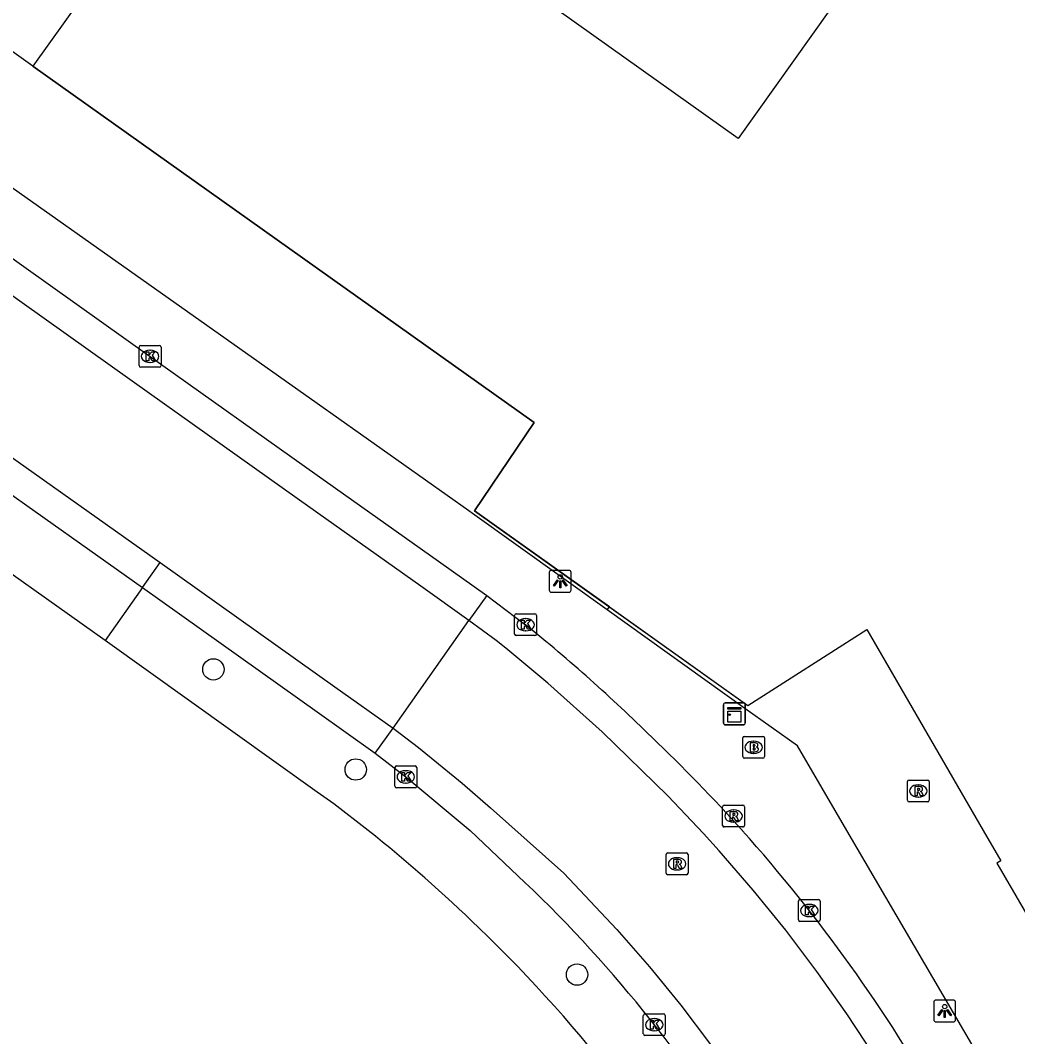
# Model space of a CAD drawing. Extents: x 157692 to 159670, y 381454 to 383289.
# Drawn here: x 158986.44 to 159032, y 382490.58 to 382537.01 of the extents above; entities that cross this region are included whole.
import ezdxf

# ---------------------------------------------------------------- set-up
doc = ezdxf.new("R2010")
doc.units = 0
for name, color, linetype in [('IMGEO_Boom', 7, 'Continuous'), ('IMGEO_Brandkraan', 7, 'Continuous'), ('IMGEO_Hek', 7, 'Continuous'), ('IMGEO_Kast', 7, 'Continuous'), ('IMGEO_Kolk', 7, 'Continuous'), ('IMGEO_Lichtpunt', 7, 'Continuous'), ('IMGEO_Pand', 7, 'Continuous'), ('IMGEO_Parkeervlak_gesloten', 7, 'Continuous'), ('IMGEO_Rijbaan_lokaal_gesloten', 7, 'Continuous'), ('IMGEO_Rioolput', 7, 'Continuous'), ('IMGEO_Voetpad_open', 7, 'Continuous')]:
    doc.layers.add(name, color=color, linetype=linetype)

msp = doc.modelspace()

# ---------------------------------------------------------------- linework, layer by layer
at = {"layer": 'IMGEO_Boom'}
for centre in [(158995.261, 382507.362), (159001.762, 382502.788), (159011.874, 382493.422)]:
    msp.add_circle(centre, 0.489, dxfattribs=at)
at = {"layer": 'IMGEO_Brandkraan'}
for p, q in [((159019.439, 382503.376), (159019.439, 382504.228)), ((159019.514, 382504.302), (159020.366, 382504.302)), ((159019.927, 382504.082), (159019.952, 382504.082)), ((159020.44, 382504.228), (159020.44, 382503.376)), ((159020.366, 382503.302), (159019.514, 382503.302)), ((159019.95, 382503.522), (159019.925, 382503.522))]:
    msp.add_line(p, q, dxfattribs=at)
for points in [[(159019.439, 382503.376), (159019.439, 382504.228)], [(159019.514, 382504.302), (159020.366, 382504.302)], [(159020.44, 382504.228), (159020.44, 382503.376)], [(159019.787, 382504.002), (159019.787, 382503.602), (159020, 382503.602)], [(159020.018, 382504.002), (159019.787, 382504.002)], [(159019.966, 382503.921), (159019.912, 382503.921), (159019.912, 382503.845)], [(159019.912, 382503.845), (159019.965, 382503.845)], [(159019.974, 382503.769), (159019.912, 382503.769), (159019.912, 382503.688)], [(159019.912, 382503.688), (159019.974, 382503.688)], [(159020.366, 382503.302), (159019.514, 382503.302)]]:
    msp.add_lwpolyline(points, dxfattribs=at)
for centre, radius, start, end in [((159019.516, 382504.226), 0.0765, 91.552, 178.448), ((159019.516, 382504.226), 0.0765, 91.552, 178.448), ((159020.364, 382504.226), 0.0765, 1.552, 88.448), ((159020.364, 382504.226), 0.0765, 1.552, 88.448), ((159019.967, 382503.883), 0.0379, 267.8285, 90.9355), ((159019.975, 382503.728), 0.0404, 269.8759, 90.5077), ((159020.006, 382503.853), 0.251, 268.6676, 293.5347), ((159020.022, 382503.857), 0.145, 59.4692, 91.5367), ((159020.047, 382503.904), 0.0922, 285.5137, 58.1501), ((159020.052, 382503.712), 0.105, 301.3115, 78.989), ((159019.516, 382503.378), 0.0765, 181.552, 268.448), ((159019.516, 382503.378), 0.0765, 181.552, 268.448), ((159020.364, 382503.378), 0.0765, 271.552, 358.448), ((159020.364, 382503.378), 0.0765, 271.552, 358.448)]:
    msp.add_arc(centre, radius, start, end, dxfattribs=at)
for centre, major_axis, ratio, start_param, end_param in [((159019.926, 382503.802), (-0.387, 0.002), 0.722429, 4.712389, 7.853982), ((159019.951, 382503.802), (-0.39, 0.002), 0.717154, 1.570796, 4.712389)]:
    msp.add_ellipse(centre, major_axis=major_axis, ratio=ratio, start_param=start_param, end_param=end_param, dxfattribs=at)
at = {"layer": 'IMGEO_Hek'}
for points in [[(158987.018, 382534.917), (159009.92, 382518.638), (159007.183, 382514.61)], [(159007.183, 382514.61), (159019.669, 382505.708), (159025.109, 382509.19), (159030.428, 382500), (159031.228, 382498.617)]]:
    msp.add_lwpolyline(points, dxfattribs=at)
at = {"layer": 'IMGEO_Kast'}
for p, q in [((159018.559, 382504.907), (159018.559, 382505.748)), ((159018.559, 382505.748), (159018.559, 382504.907)), ((159018.634, 382505.832), (159019.475, 382505.832)), ((159019.475, 382505.832), (159018.634, 382505.832)), ((159019.559, 382505.757), (159019.559, 382504.916)), ((159019.559, 382504.916), (159019.559, 382505.757)), ((159019.484, 382504.832), (159018.643, 382504.832)), ((159018.643, 382504.832), (159019.484, 382504.832))]:
    msp.add_line(p, q, dxfattribs=at)
for points in [[(159018.754, 382505.622), (159019.354, 382505.622), (159019.354, 382505.537), (159018.754, 382505.537), (159018.754, 382505.622)], [(159018.754, 382505.447), (159019.354, 382505.447), (159019.354, 382504.958), (159018.754, 382504.958), (159018.754, 382505.447)]]:
    msp.add_lwpolyline(points, dxfattribs=at)
msp.add_circle((159018.838, 382505.296), 0.0377, dxfattribs=at)
for centre, start, end in [((159018.637, 382505.754), 92.4484, 184.2845), ((159018.637, 382505.754), 92.4484, 184.2845), ((159019.481, 382505.754), 2.4484, 94.2845), ((159019.481, 382505.754), 2.4484, 94.2845), ((159018.637, 382504.91), 182.4484, 274.2845), ((159018.637, 382504.91), 182.4484, 274.2845), ((159019.481, 382504.91), 272.4484, 4.2845), ((159019.481, 382504.91), 272.4484, 4.2845)]:
    msp.add_arc(centre, 0.0779, start, end, dxfattribs=at)
at = {"layer": 'IMGEO_Kolk'}
for p, q in [((158991.942, 382522.163), (158992.794, 382522.163)), ((158991.867, 382521.237), (158991.867, 382522.089)), ((158992.355, 382521.943), (158992.38, 382521.943)), ((158992.868, 382522.089), (158992.868, 382521.237)), ((158992.378, 382521.383), (158992.353, 382521.383)), ((158992.794, 382521.163), (158991.942, 382521.163)), ((159009.02, 382508.977), (159009.02, 382509.829)), ((159009.095, 382509.903), (159009.947, 382509.903)), ((159009.508, 382509.683), (159009.533, 382509.683)), ((159010.021, 382509.829), (159010.021, 382508.977)), ((159009.531, 382509.123), (159009.506, 382509.123)), ((159009.947, 382508.903), (159009.095, 382508.903)), ((159003.549, 382502.025), (159003.549, 382502.877)), ((159003.624, 382502.951), (159004.476, 382502.951)), ((159004.037, 382502.731), (159004.062, 382502.731)), ((159004.55, 382502.877), (159004.55, 382502.025)), ((159004.06, 382502.171), (159004.035, 382502.171)), ((159004.476, 382501.951), (159003.624, 382501.951)), ((159021.981, 382495.922), (159021.981, 382496.774)), ((159022.056, 382496.848), (159022.908, 382496.848)), ((159022.469, 382496.628), (159022.494, 382496.628)), ((159022.982, 382496.774), (159022.982, 382495.922)), ((159022.908, 382495.848), (159022.056, 382495.848)), ((159022.492, 382496.068), (159022.467, 382496.068)), ((159014.9, 382490.706), (159014.9, 382491.558)), ((159014.975, 382491.632), (159015.827, 382491.632)), ((159015.901, 382491.558), (159015.901, 382490.706)), ((159015.388, 382491.412), (159015.413, 382491.412)), ((159015.827, 382490.632), (159014.975, 382490.632)), ((159015.411, 382490.852), (159015.386, 382490.852))]:
    msp.add_line(p, q, dxfattribs=at)
for points in [[(158991.942, 382522.163), (158992.794, 382522.163)], [(158991.867, 382521.237), (158991.867, 382522.089)], [(158992.188, 382521.863), (158992.311, 382521.863), (158992.311, 382521.712), (158992.441, 382521.863), (158992.605, 382521.863), (158992.459, 382521.712), (158992.612, 382521.463), (158992.46, 382521.463), (158992.375, 382521.627), (158992.311, 382521.56), (158992.311, 382521.463), (158992.188, 382521.463), (158992.188, 382521.863)], [(158992.868, 382522.089), (158992.868, 382521.237)], [(158992.794, 382521.163), (158991.942, 382521.163)], [(159009.02, 382508.977), (159009.02, 382509.829)], [(159009.095, 382509.903), (159009.947, 382509.903)], [(159009.341, 382509.603), (159009.464, 382509.603), (159009.464, 382509.452), (159009.594, 382509.603), (159009.758, 382509.603), (159009.612, 382509.452), (159009.765, 382509.203), (159009.613, 382509.203), (159009.528, 382509.367), (159009.464, 382509.3), (159009.464, 382509.203), (159009.341, 382509.203), (159009.341, 382509.603)], [(159010.021, 382509.829), (159010.021, 382508.977)], [(159009.947, 382508.903), (159009.095, 382508.903)], [(159003.549, 382502.025), (159003.549, 382502.877)], [(159003.624, 382502.951), (159004.476, 382502.951)], [(159003.87, 382502.651), (159003.993, 382502.651), (159003.993, 382502.5), (159004.123, 382502.651), (159004.287, 382502.651), (159004.141, 382502.5), (159004.294, 382502.251), (159004.142, 382502.251), (159004.057, 382502.415), (159003.993, 382502.348), (159003.993, 382502.251), (159003.87, 382502.251), (159003.87, 382502.651)], [(159004.55, 382502.877), (159004.55, 382502.025)], [(159004.476, 382501.951), (159003.624, 382501.951)], [(159021.981, 382495.922), (159021.981, 382496.774)], [(159022.056, 382496.848), (159022.908, 382496.848)], [(159022.982, 382496.774), (159022.982, 382495.922)], [(159022.302, 382496.548), (159022.425, 382496.548), (159022.425, 382496.397), (159022.555, 382496.548), (159022.719, 382496.548), (159022.573, 382496.397), (159022.726, 382496.148), (159022.574, 382496.148), (159022.489, 382496.312), (159022.425, 382496.245), (159022.425, 382496.148), (159022.302, 382496.148), (159022.302, 382496.548)], [(159022.908, 382495.848), (159022.056, 382495.848)], [(159014.9, 382490.706), (159014.9, 382491.558)], [(159014.975, 382491.632), (159015.827, 382491.632)], [(159015.901, 382491.558), (159015.901, 382490.706)], [(159015.221, 382491.332), (159015.344, 382491.332), (159015.344, 382491.181), (159015.474, 382491.332), (159015.638, 382491.332), (159015.492, 382491.181), (159015.645, 382490.932), (159015.493, 382490.932), (159015.408, 382491.096), (159015.344, 382491.029), (159015.344, 382490.932), (159015.221, 382490.932), (159015.221, 382491.332)], [(159015.827, 382490.632), (159014.975, 382490.632)]]:
    msp.add_lwpolyline(points, dxfattribs=at)
for centre, start, end in [((158991.944, 382522.087), 91.552, 178.448), ((158991.944, 382522.087), 91.552, 178.448), ((158992.792, 382522.087), 1.552, 88.448), ((158992.792, 382522.087), 1.552, 88.448), ((158991.944, 382521.239), 181.552, 268.448), ((158991.944, 382521.239), 181.552, 268.448), ((158992.792, 382521.239), 271.552, 358.448), ((158992.792, 382521.239), 271.552, 358.448), ((159009.097, 382509.827), 91.552, 178.448), ((159009.097, 382509.827), 91.552, 178.448), ((159009.945, 382509.827), 1.552, 88.448), ((159009.945, 382509.827), 1.552, 88.448), ((159009.097, 382508.979), 181.552, 268.448), ((159009.097, 382508.979), 181.552, 268.448), ((159009.945, 382508.979), 271.552, 358.448), ((159009.945, 382508.979), 271.552, 358.448), ((159003.626, 382502.875), 91.552, 178.448), ((159003.626, 382502.875), 91.552, 178.448), ((159004.474, 382502.875), 1.552, 88.448), ((159004.474, 382502.875), 1.552, 88.448), ((159003.626, 382502.027), 181.552, 268.448), ((159003.626, 382502.027), 181.552, 268.448), ((159004.474, 382502.027), 271.552, 358.448), ((159004.474, 382502.027), 271.552, 358.448), ((159022.058, 382496.772), 91.552, 178.448), ((159022.058, 382496.772), 91.552, 178.448), ((159022.906, 382496.772), 1.552, 88.448), ((159022.906, 382496.772), 1.552, 88.448), ((159022.058, 382495.924), 181.552, 268.448), ((159022.058, 382495.924), 181.552, 268.448), ((159022.906, 382495.924), 271.552, 358.448), ((159022.906, 382495.924), 271.552, 358.448), ((159014.977, 382491.556), 91.552, 178.448), ((159014.977, 382491.556), 91.552, 178.448), ((159015.825, 382491.556), 1.552, 88.448), ((159015.825, 382491.556), 1.552, 88.448), ((159014.977, 382490.708), 181.552, 268.448), ((159014.977, 382490.708), 181.552, 268.448), ((159015.825, 382490.708), 271.552, 358.448), ((159015.825, 382490.708), 271.552, 358.448)]:
    msp.add_arc(centre, 0.0765, start, end, dxfattribs=at)
for centre, major_axis, ratio, start_param, end_param in [((158992.354, 382521.663), (-0.387, 0.002), 0.722429, 4.712389, 7.853982), ((158992.379, 382521.663), (-0.39, 0.002), 0.717154, 1.570796, 4.712389), ((159009.507, 382509.403), (-0.387, 0.002), 0.722429, 4.712389, 7.853982), ((159009.532, 382509.403), (-0.39, 0.002), 0.717154, 1.570796, 4.712389), ((159004.036, 382502.451), (-0.387, 0.002), 0.722429, 4.712389, 7.853982), ((159004.061, 382502.451), (-0.39, 0.002), 0.717154, 1.570796, 4.712389), ((159022.468, 382496.348), (-0.387, 0.002), 0.722429, 4.712389, 7.853982), ((159022.493, 382496.348), (-0.39, 0.002), 0.717154, 1.570796, 4.712389), ((159015.387, 382491.132), (-0.387, 0.002), 0.722429, 4.712389, 7.853982), ((159015.412, 382491.132), (-0.39, 0.002), 0.717154, 1.570796, 4.712389)]:
    msp.add_ellipse(centre, major_axis=major_axis, ratio=ratio, start_param=start_param, end_param=end_param, dxfattribs=at)
at = {"layer": 'IMGEO_Lichtpunt'}
for p, q in [((159010.604, 382511.791), (159010.604, 382510.984)), ((159010.604, 382511.791), (159010.604, 382510.984)), ((159011.506, 382511.886), (159010.698, 382511.886)), ((159011.506, 382511.886), (159010.698, 382511.886)), ((159011.6, 382510.984), (159011.6, 382511.791)), ((159011.6, 382510.984), (159011.6, 382511.791)), ((159010.698, 382510.89), (159011.506, 382510.89)), ((159010.698, 382510.89), (159011.506, 382510.89)), ((159028.168, 382492.161), (159028.168, 382491.354)), ((159028.168, 382492.161), (159028.168, 382491.354)), ((159029.07, 382492.256), (159028.262, 382492.256)), ((159029.07, 382492.256), (159028.262, 382492.256)), ((159029.164, 382491.354), (159029.164, 382492.161)), ((159029.164, 382491.354), (159029.164, 382492.161)), ((159028.262, 382491.26), (159029.07, 382491.26)), ((159028.262, 382491.26), (159029.07, 382491.26))]:
    msp.add_line(p, q, dxfattribs=at)
for points in [[(159010.978, 382511.455), (159011.017, 382511.427), (159010.829, 382511.165), (159010.791, 382511.192), (159010.978, 382511.455)], [(159011.19, 382511.427), (159011.228, 382511.454), (159011.415, 382511.192), (159011.376, 382511.164), (159011.19, 382511.427)], [(159011.08, 382511.407), (159011.127, 382511.407), (159011.127, 382511.085), (159011.08, 382511.085), (159011.08, 382511.407)], [(159028.542, 382491.825), (159028.581, 382491.797), (159028.393, 382491.535), (159028.355, 382491.562), (159028.542, 382491.825)], [(159028.644, 382491.777), (159028.691, 382491.777), (159028.691, 382491.455), (159028.644, 382491.455), (159028.644, 382491.777)], [(159028.754, 382491.797), (159028.792, 382491.824), (159028.979, 382491.562), (159028.94, 382491.534), (159028.754, 382491.797)]]:
    msp.add_lwpolyline(points, dxfattribs=at)
for centre in [(159011.103, 382511.589), (159028.667, 382491.959)]:
    msp.add_circle(centre, 0.0994, dxfattribs=at)
for centre, start, end in [((159010.698, 382511.791), 90, 180), ((159010.698, 382511.791), 90, 180), ((159011.506, 382511.791), 0, 90), ((159011.506, 382511.791), 0, 90), ((159010.698, 382510.984), 180, 270), ((159010.698, 382510.984), 180, 270), ((159011.506, 382510.984), 270, 0), ((159011.506, 382510.984), 270, 360), ((159028.262, 382492.161), 90, 180), ((159028.262, 382492.161), 90, 180), ((159029.07, 382492.161), 0, 90), ((159029.07, 382492.161), 0, 90), ((159028.262, 382491.354), 180, 270), ((159028.262, 382491.354), 180, 270), ((159029.07, 382491.354), 270, 0), ((159029.07, 382491.354), 270, 360)]:
    msp.add_arc(centre, 0.0946, start, end, dxfattribs=at)
at = {"layer": 'IMGEO_Pand'}
for points in [[(159041.192, 382562.45), (159019.226, 382531.619), (158996.387, 382547.873), (158996.353, 382547.825), (158996.284, 382547.874), (158987.018, 382534.917)], [(158987.018, 382534.917), (158980.451, 382539.614)]]:
    msp.add_lwpolyline(points, dxfattribs=at)
at = {"layer": 'IMGEO_Parkeervlak_gesloten'}
for points in [[(159013.248, 382510.083), (159007.095, 382514.485), (159006.934, 382514.6), (159000, 382519.504), (158955.619, 382550.889)], [(159013.348, 382510.214), (159007.183, 382514.61), (159009.92, 382518.638), (158987.018, 382534.917)], [(159013.248, 382510.083), (159013.348, 382510.214)], [(159060.954, 382437.177), (159051.18, 382453.885), (159024.202, 382500), (159021.942, 382503.864), (159019.543, 382505.58), (159013.248, 382510.083)], [(159013.348, 382510.214), (159019.669, 382505.708), (159025.109, 382509.19), (159030.428, 382500), (159031.228, 382498.617), (159031.053, 382498.515), (159051.134, 382463.978), (159051.295, 382464.072), (159056.354, 382455.299)]]:
    msp.add_lwpolyline(points, dxfattribs=at)
at = {"layer": 'IMGEO_Rijbaan_lokaal_gesloten'}
for points in [[(158859.78, 382615.893), (158874.33, 382605.57), (158875.774, 382604.548), (158883.958, 382598.757), (158891.071, 382593.723), (158901.219, 382586.503), (158906.81, 382582.525), (158915.236, 382576.539), (158924.73, 382569.794), (158941.367, 382557.941), (158948.158, 382553.099), (158954.148, 382548.827), (158959.843, 382544.766), (158974.147, 382534.627), (158992.367, 382521.662), (159000, 382516.238), (159005.544, 382512.298), (159007.749, 382510.731)], [(159006.936, 382509.591), (159004.733, 382511.157), (158999.189, 382515.097), (158991.556, 382520.521), (158973.336, 382533.486), (158959.032, 382543.625), (158953.336, 382547.687), (158947.181, 382552.076), (158940.554, 382556.801), (158923.918, 382568.653), (158914.659, 382575.232), (158905.999, 382581.384), (158858.97, 382614.751)], [(158985.863, 382517.179), (158992.825, 382512.245)], [(158985.053, 382516.037), (158992.014, 382511.104)], [(158992.014, 382511.104), (158992.825, 382512.245)], [(158992.825, 382512.245), (159000.812, 382506.56), (159003.465, 382504.672)], [(158992.014, 382511.104), (159000, 382505.419), (159002.646, 382503.536)], [(159007.749, 382510.731), (159006.936, 382509.591)], [(159007.749, 382510.731), (159009.52, 382509.402)], [(159003.465, 382504.672), (159006.936, 382509.591)], [(159057.417, 382435.069), (159052.64, 382443.207), (159047.633, 382451.825), (159042.751, 382460.225), (159032.045, 382478.475), (159027.416, 382486.418), (159026.715, 382487.638), (159025.484, 382489.659), (159024.19, 382491.633), (159022.831, 382493.563), (159021.409, 382495.446), (159019.924, 382497.281), (159018.37, 382499.077), (159017.652, 382499.867), (159016.012, 382501.587), (159013.027, 382504.515), (159010.539, 382506.728), (159008.625, 382508.326), (159008.184, 382508.674), (159006.936, 382509.591)], [(159002.646, 382503.536), (159003.465, 382504.672)], [(159003.465, 382504.672), (159004.627, 382503.787), (159006.63, 382502.16), (159007.916, 382501.044), (159011.265, 382498.052), (159013.689, 382495.479), (159015.181, 382493.779), (159016.609, 382492.025), (159017.973, 382490.221), (159019.271, 382488.368), (159020.499, 382486.473), (159021.318, 382485.118), (159027.04, 382475.353), (159037.324, 382457.7), (159039.023, 382454.885), (159042.54, 382448.866), (159047.22, 382440.857), (159047.862, 382439.775), (159052.365, 382432.057)], [(159002.646, 382503.536), (159004.05, 382502.452), (159006.984, 382500), (159009.493, 382497.626)]]:
    msp.add_lwpolyline(points, dxfattribs=at)
for centre, radius, start, end in [((158959.744, 382447.781), 79.213, 45.48113, 51.06942), ((158965.031, 382451.318), 72.996, 41.82893, 46.49344), ((158965.452, 382451.708), 72.422, 29.34257, 41.82164), ((158967.509, 382453.486), 60.918, 30.39972, 46.43439)]:
    msp.add_arc(centre, radius, start, end, dxfattribs=at)
at = {"layer": 'IMGEO_Rioolput'}
for p, q in [((159026.962, 382501.381), (159026.962, 382502.233)), ((159027.037, 382502.307), (159027.889, 382502.307)), ((159027.963, 382502.233), (159027.963, 382501.381)), ((159027.45, 382502.087), (159027.475, 382502.087)), ((159027.889, 382501.307), (159027.037, 382501.307)), ((159027.473, 382501.527), (159027.448, 382501.527)), ((159018.522, 382500.236), (159018.522, 382501.088)), ((159018.597, 382501.162), (159019.449, 382501.162)), ((159019.01, 382500.942), (159019.035, 382500.942)), ((159019.523, 382501.088), (159019.523, 382500.236)), ((159019.033, 382500.382), (159019.008, 382500.382)), ((159019.449, 382500.162), (159018.597, 382500.162)), ((159015.943, 382498.054), (159015.943, 382498.906)), ((159016.018, 382498.98), (159016.87, 382498.98)), ((159016.944, 382498.906), (159016.944, 382498.054)), ((159016.431, 382498.76), (159016.456, 382498.76)), ((159016.87, 382497.98), (159016.018, 382497.98)), ((159016.454, 382498.2), (159016.429, 382498.2))]:
    msp.add_line(p, q, dxfattribs=at)
for points in [[(159026.962, 382501.381), (159026.962, 382502.233)], [(159027.037, 382502.307), (159027.889, 382502.307)], [(159027.963, 382502.233), (159027.963, 382501.381)], [(159027.551, 382502.005), (159027.299, 382502.007), (159027.299, 382501.607)], [(159027.299, 382501.607), (159027.423, 382501.607), (159027.423, 382501.769), (159027.434, 382501.769)], [(159027.477, 382501.926), (159027.423, 382501.926), (159027.423, 382501.845)], [(159027.423, 382501.845), (159027.475, 382501.845)], [(159027.481, 382501.74), (159027.552, 382501.607), (159027.692, 382501.607), (159027.627, 382501.733)], [(159027.889, 382501.307), (159027.037, 382501.307)], [(159018.522, 382500.236), (159018.522, 382501.088)], [(159018.597, 382501.162), (159019.449, 382501.162)], [(159019.111, 382500.86), (159018.859, 382500.862), (159018.859, 382500.462)], [(159019.037, 382500.781), (159018.983, 382500.781), (159018.983, 382500.7)], [(159019.523, 382501.088), (159019.523, 382500.236)], [(159018.859, 382500.462), (159018.983, 382500.462), (159018.983, 382500.624), (159018.994, 382500.624)], [(159018.983, 382500.7), (159019.035, 382500.7)], [(159019.041, 382500.595), (159019.112, 382500.462), (159019.252, 382500.462), (159019.187, 382500.588)], [(159019.449, 382500.162), (159018.597, 382500.162)], [(159015.943, 382498.054), (159015.943, 382498.906)], [(159016.018, 382498.98), (159016.87, 382498.98)], [(159016.944, 382498.906), (159016.944, 382498.054)], [(159016.532, 382498.678), (159016.28, 382498.68), (159016.28, 382498.28)], [(159016.28, 382498.28), (159016.404, 382498.28), (159016.404, 382498.442), (159016.415, 382498.442)], [(159016.458, 382498.599), (159016.404, 382498.599), (159016.404, 382498.518)], [(159016.404, 382498.518), (159016.456, 382498.518)], [(159016.87, 382497.98), (159016.018, 382497.98)], [(159016.462, 382498.413), (159016.533, 382498.28), (159016.673, 382498.28), (159016.608, 382498.406)]]:
    msp.add_lwpolyline(points, dxfattribs=at)
for centre, radius, start, end in [((159027.039, 382502.231), 0.0765, 91.552, 178.448), ((159027.039, 382502.231), 0.0765, 91.552, 178.448), ((159027.887, 382502.231), 0.0765, 1.552, 88.448), ((159027.887, 382502.231), 0.0765, 1.552, 88.448), ((159027.433, 382501.716), 0.0533, 26.0293, 88.6989), ((159027.459, 382502.034), 0.19, 274.7715, 282.9687), ((159027.483, 382501.83), 0.0964, 77.0061, 93.1865), ((159027.497, 382501.887), 0.0378, 276.6634, 79.6772), ((159027.55, 382501.895), 0.109, 350.3612, 89.416), ((159027.548, 382501.895), 0.112, 277.5842, 350.9817), ((159027.532, 382501.68), 0.108, 29.5134, 73.7905), ((159027.039, 382501.383), 0.0765, 181.552, 268.448), ((159027.039, 382501.383), 0.0765, 181.552, 268.448), ((159027.887, 382501.383), 0.0765, 271.552, 358.448), ((159027.887, 382501.383), 0.0765, 271.552, 358.448), ((159018.599, 382501.086), 0.0765, 91.552, 178.448), ((159018.599, 382501.086), 0.0765, 91.552, 178.448), ((159019.043, 382500.685), 0.0964, 77.0061, 93.1865), ((159019.057, 382500.742), 0.0378, 276.6634, 79.6772), ((159019.11, 382500.75), 0.109, 350.3612, 89.416), ((159019.447, 382501.086), 0.0765, 1.552, 88.448), ((159019.447, 382501.086), 0.0765, 1.552, 88.448), ((159018.993, 382500.571), 0.0533, 26.0293, 88.6989), ((159019.019, 382500.889), 0.19, 274.7715, 282.9687), ((159019.108, 382500.75), 0.112, 277.5842, 350.9817), ((159019.092, 382500.535), 0.108, 29.5134, 73.7905), ((159018.599, 382500.238), 0.0765, 181.552, 268.448), ((159018.599, 382500.238), 0.0765, 181.552, 268.448), ((159019.447, 382500.238), 0.0765, 271.552, 358.448), ((159019.447, 382500.238), 0.0765, 271.552, 358.448), ((159016.02, 382498.904), 0.0765, 91.552, 178.448), ((159016.02, 382498.904), 0.0765, 91.552, 178.448), ((159016.868, 382498.904), 0.0765, 1.552, 88.448), ((159016.868, 382498.904), 0.0765, 1.552, 88.448), ((159016.414, 382498.389), 0.0533, 26.0293, 88.6989), ((159016.44, 382498.707), 0.19, 274.7715, 282.9687), ((159016.464, 382498.503), 0.0964, 77.0061, 93.1865), ((159016.478, 382498.56), 0.0378, 276.6634, 79.6772), ((159016.531, 382498.568), 0.109, 350.3612, 89.416), ((159016.529, 382498.568), 0.112, 277.5842, 350.9817), ((159016.513, 382498.353), 0.108, 29.5134, 73.7905), ((159016.02, 382498.056), 0.0765, 181.552, 268.448), ((159016.02, 382498.056), 0.0765, 181.552, 268.448), ((159016.868, 382498.056), 0.0765, 271.552, 358.448), ((159016.868, 382498.056), 0.0765, 271.552, 358.448)]:
    msp.add_arc(centre, radius, start, end, dxfattribs=at)
for centre, major_axis, ratio, start_param, end_param in [((159027.449, 382501.807), (-0.387, 0.002), 0.722429, 4.712389, 7.853982), ((159027.474, 382501.807), (-0.39, 0.002), 0.717154, 1.570796, 4.712389), ((159019.009, 382500.662), (-0.387, 0.002), 0.722429, 4.712389, 7.853982), ((159019.034, 382500.662), (-0.39, 0.002), 0.717154, 1.570796, 4.712389), ((159016.43, 382498.48), (-0.387, 0.002), 0.722429, 4.712389, 7.853982), ((159016.455, 382498.48), (-0.39, 0.002), 0.717154, 1.570796, 4.712389)]:
    msp.add_ellipse(centre, major_axis=major_axis, ratio=ratio, start_param=start_param, end_param=end_param, dxfattribs=at)
at = {"layer": 'IMGEO_Voetpad_open'}
for points in [[(158990.321, 382508.687), (158983.311, 382513.649)], [(158992.014, 382511.104), (158990.321, 382508.687)], [(159002.332, 382500), (159000.76, 382501.216), (159000, 382501.76), (158990.321, 382508.687)]]:
    msp.add_lwpolyline(points, dxfattribs=at)
for centre, radius, start, end in [((158958.672, 382445.184), 70.079, 45.95977, 51.46331), ((158961.951, 382448.353), 65.521, 28.71671, 46.094)]:
    msp.add_arc(centre, radius, start, end, dxfattribs=at)

doc.saveas('drawing.dxf')
